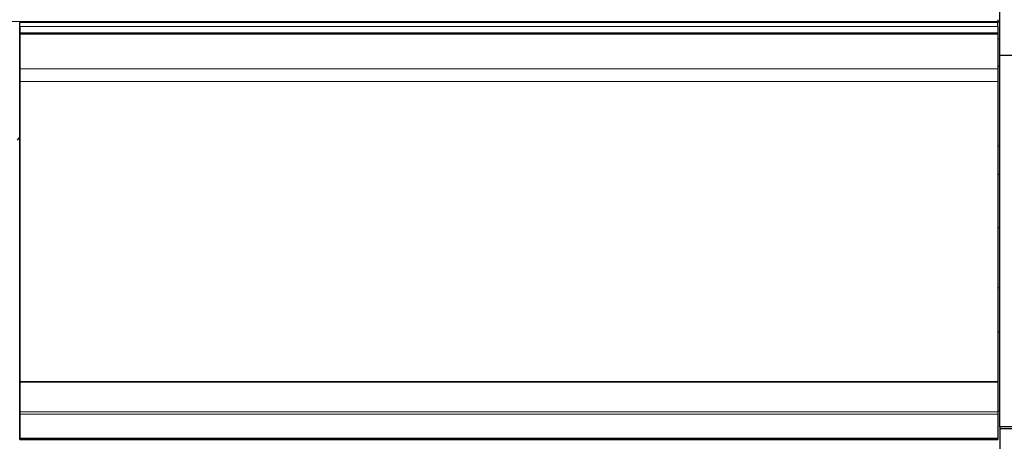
# Model space of a CAD drawing. Header units: inches. Extents: x 0 to 23760, y -13 to 16800.
# Tile 269 of 280: x 20315 to 21699, y 13573 to 14166. Entities that reach past the tile are written whole.
import ezdxf

# ---------------------------------------------------------------- set-up
doc = ezdxf.new("R2010")
doc.units = ezdxf.units.IN
doc.layers.add('1', color=7, linetype='Continuous', true_color=0xffffff)

msp = doc.modelspace()

# ---------------------------------------------------------------- linework, layer by layer
at = {"layer": '1', "color": 2, "linetype": 'Continuous', "lineweight": 25}
for p, q in [((21692.668, 14115.253), (21692.668, 14383.991)), ((21690.168, 14161.896), (20315.168, 14161.896)), ((20315.168, 14144.912), (20315.168, 14161.896)), ((21690.168, 14165.755), (21690.168, 14163.199)), ((21690.168, 14163.199), (21690.168, 14161.895)), ((21692.668, 14162.223), (21690.168, 14162.223)), ((21690.168, 14155.974), (21690.168, 14161.896)), ((20315.168, 14155.974), (20315.168, 14147.068)), ((20315.168, 14147.068), (20315.168, 14145.752)), ((20315.168, 14145.752), (20315.168, 14145.597)), ((20315.168, 14145.597), (20315.168, 14145.484)), ((20315.168, 14145.484), (20315.168, 14096.64)), ((20315.168, 14138.679), (20315.168, 14144.912)), ((21690.168, 14155.974), (21690.168, 14147.068)), ((21690.168, 14147.068), (21690.168, 14145.752)), ((21690.168, 14145.752), (21690.168, 14145.597)), ((21690.168, 14145.597), (21690.168, 14145.484)), ((21690.168, 14145.484), (21690.168, 14096.64)), ((20315.168, 14117.755), (20315.168, 14138.679)), ((21692.668, 14138.991), (21690.168, 14138.991)), ((20315.168, 14074.045), (20315.168, 14117.755)), ((21692.668, 13593.214), (21692.668, 14115.253)), ((22049.168, 14115.253), (21692.668, 14115.253)), ((20315.168, 14096.64), (20315.168, 14078.9)), ((21692.668, 14099.991), (21690.168, 14099.991)), ((21690.168, 14096.64), (21690.168, 14078.9)), ((20315.168, 14078.9), (20315.168, 13657.138)), ((21690.168, 14078.9), (21690.168, 13657.138)), ((20315.168, 13593.994), (20315.168, 14074.045)), ((21692.668, 13987.991), (21690.168, 13987.991)), ((21692.668, 13947.991), (21690.168, 13947.991)), ((21690.168, 13873.636), (21692.668, 13873.636)), ((21690.168, 13789.06), (21692.668, 13789.06)), ((21690.139, 13726.743), (21692.668, 13726.743)), ((20315.168, 13657.138), (21690.168, 13657.138)), ((20315.168, 13657.138), (20315.168, 13656.571)), ((20315.168, 13656.571), (21690.168, 13656.571)), ((20315.168, 13656.571), (20315.168, 13614.43)), ((21690.168, 13657.138), (21690.168, 13656.571)), ((21690.168, 13656.571), (21690.168, 13614.43)), ((20315.168, 13614.43), (20315.168, 13611.321)), ((20315.168, 13611.321), (20315.168, 13577.198)), ((21690.139, 13615.866), (21692.668, 13615.866)), ((21690.168, 13614.43), (21690.168, 13611.321)), ((21690.168, 13611.321), (21690.168, 13577.198)), ((20315.168, 13581.193), (20315.168, 13593.994)), ((21692.668, 13593.214), (21692.668, 13590.475)), ((22024.168, 13593.214), (21692.668, 13593.214)), ((22024.168, 13590.475), (21692.668, 13590.475)), ((21692.668, 13590.475), (21692.668, 13511.623)), ((20315.168, 13575.701), (20315.168, 13581.193)), ((20315.168, 13577.198), (20315.168, 13576.661)), ((20315.168, 13576.661), (20315.168, 13575.701)), ((21690.168, 13577.198), (21690.168, 13576.661)), ((21690.168, 13576.661), (21690.168, 13575.701)), ((20315.168, 13575.701), (21690.168, 13575.701))]:
    msp.add_line(p, q, dxfattribs=at)
at = {"layer": '1', "color": 110, "linetype": 'Continuous', "lineweight": 13}
for p, q in [((16465.168, 14163.199), (21690.168, 14163.199)), ((20315.168, 14155.974), (21690.168, 14155.974)), ((20315.168, 14147.068), (21690.168, 14147.068)), ((20315.168, 14145.752), (21690.168, 14145.752)), ((20315.168, 14145.597), (21690.168, 14145.597)), ((20315.168, 14145.484), (21690.168, 14145.484)), ((20315.168, 14096.64), (21690.168, 14096.64)), ((20315.168, 14078.9), (21690.168, 14078.9)), ((20315.168, 13614.43), (21690.168, 13614.43)), ((20315.168, 13611.321), (21690.168, 13611.321)), ((20315.168, 13577.198), (21690.168, 13577.198)), ((20315.168, 13576.661), (21690.168, 13576.661))]:
    msp.add_line(p, q, dxfattribs=at)
at = {"layer": '1', "color": 2, "linetype": 'Continuous', "lineweight": 25}
msp.add_ellipse((20088.008, 14029.472), major_axis=(235.228, 0), ratio=0.46174861, start_param=5.97530923, end_param=6.0205678, dxfattribs=at)

doc.saveas('drawing.dxf')
